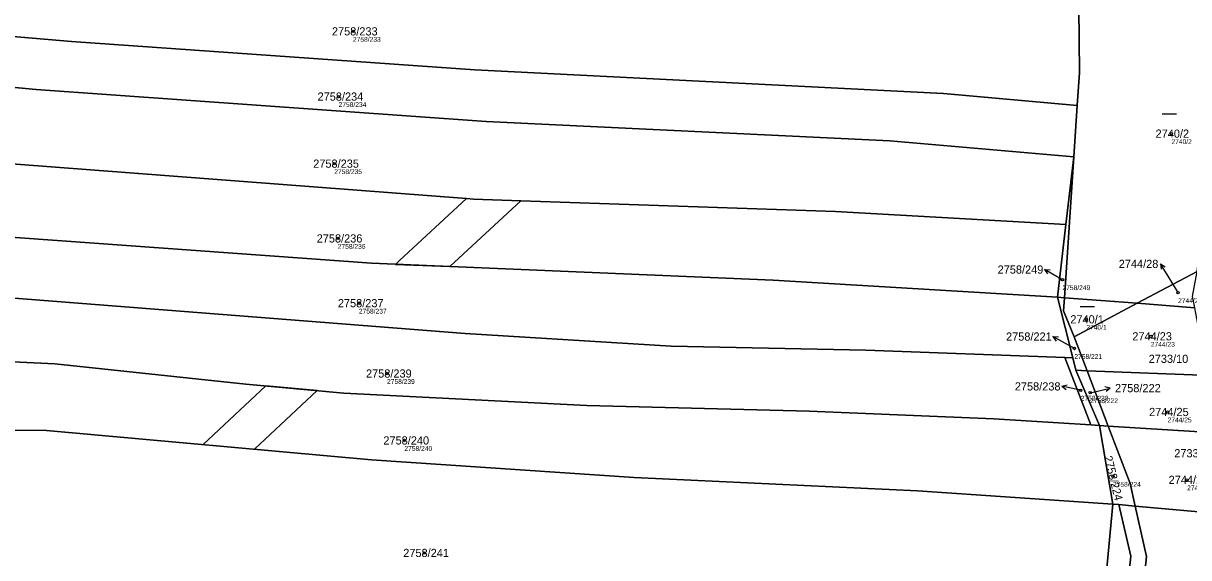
# Model space of a CAD drawing. Extents: x -739214 to -733252, y -1147612 to -1142842.
# Drawn here: x -738174 to -737932.2, y -1144584.9 to -1144474 of the extents above; entities that cross this region are included whole.
import ezdxf

# ---------------------------------------------------------------- set-up
doc = ezdxf.new("R2010")
doc.units = 0
for name, color, linetype in [('Definiční body', 7, 'Continuous'), ('Hranice parcel', 7, 'Continuous'), ('Parcelní čísla', 7, 'Continuous'), ('Polygon parcely', 7, 'Continuous'), ('Pop  PČ popisy', 7, 'Continuous'), ('Věcná břemena k části', 7, 'Continuous'), ('Značky kultur', 7, 'Continuous')]:
    doc.layers.add(name, color=color, linetype=linetype)

msp = doc.modelspace()

# ---------------------------------------------------------------- linework, layer by layer
at = {"layer": 'Definiční body'}
for centre in [(-738105.62, -1144475.68), (-738108.6, -1144489.22), (-737935.8, -1144496.91), (-738109.5, -1144503.14), (-738108.78, -1144518.66), (-737958.41, -1144527.23), (-738104.39, -1144532.1), (-737934.42, -1144529.91), (-737953.47, -1144535.45), (-737940.08, -1144538.98), (-737955.94, -1144541.5), (-738098.55, -1144546.7), (-737954.63, -1144550.17), (-737952.66, -1144550.68), (-737936.6, -1144554.68), (-738094.94, -1144560.59), (-737947.93, -1144568.04), (-737932.55, -1144568.78), (-738090.82, -1144583.94)]:
    msp.add_circle(centre, 0.25, dxfattribs=at)
at = {"layer": 'Hranice parcel'}
for p, q in [((-737955.35, -1144491.07), (-737956.06, -1144501.75)), ((-737956.06, -1144501.75), (-737958.01, -1144530.96)), ((-737957.69, -1144515.77), (-737956.06, -1144501.75)), ((-737959.45, -1144530.85), (-737957.69, -1144515.77)), ((-737942.95, -1144532.13), (-737930.48, -1144525.51)), ((-737958.01, -1144530.96), (-737959.45, -1144530.85)), ((-737959.45, -1144530.85), (-737956.29, -1144543.47)), ((-737942.95, -1144532.13), (-737958.01, -1144530.96)), ((-737956.02, -1144539.07), (-737942.95, -1144532.13)), ((-737930.97, -1144533.06), (-737942.95, -1144532.13)), ((-737956.02, -1144539.07), (-737953.32, -1144546.12)), ((-737957.91, -1144543.4), (-737956.29, -1144543.47)), ((-737957.91, -1144543.4), (-737952.51, -1144557.38)), ((-737956.29, -1144543.47), (-737955.65, -1144546.03)), ((-737955.65, -1144546.03), (-737953.32, -1144546.12)), ((-737955.65, -1144546.03), (-737950.75, -1144557.49)), ((-737953.32, -1144546.12), (-737927.79, -1144547.13)), ((-737953.32, -1144546.12), (-737948.93, -1144557.6)), ((-737952.51, -1144557.38), (-737950.75, -1144557.49)), ((-737950.75, -1144557.49), (-737948.93, -1144557.6)), ((-737950.75, -1144557.49), (-737947.99, -1144573.79)), ((-737948.93, -1144557.6), (-737924.28, -1144559.12)), ((-737947.99, -1144573.79), (-737950.59, -1144601.85)), ((-737947.99, -1144573.79), (-737946.72, -1144573.9)), ((-737946.72, -1144573.9), (-737943.32, -1144574.2)), ((-737943.32, -1144574.2), (-737919.24, -1144576.36))]:
    msp.add_line(p, q, dxfattribs=at)
for points in [[(-738311.06, -1144458.36), (-738281.94, -1144463.96), (-738263.17, -1144468.22), (-738253.34, -1144469.61), (-738226.33, -1144472.44), (-738164.05, -1144477.8), (-738080.37, -1144483.65), (-737983.12, -1144488.61), (-737955.35, -1144491.07)], [(-738312.25, -1144465.31), (-738248.81, -1144480.41), (-738171.34, -1144487.78), (-738077.99, -1144494.39), (-737994.23, -1144498.39), (-737956.06, -1144501.75)], [(-737955.01, -1144470.75), (-737954.9, -1144484.25), (-737955.35, -1144491.07)], [(-738314.26, -1144477.44), (-738243.51, -1144494.89), (-738190.97, -1144502.1), (-738082.06, -1144510.38), (-738080.63, -1144510.49), (-738070.76, -1144510.83), (-738005.51, -1144513.05), (-737957.69, -1144515.77)], [(-738241.29, -1144511.71), (-738189.1, -1144517.47), (-738101.76, -1144523.83), (-738018.45, -1144527.29), (-737959.45, -1144530.85)], [(-738237.76, -1144526.72), (-738213.87, -1144528.12), (-738082.35, -1144538.36), (-738039.61, -1144541), (-737999.24, -1144541.88), (-737957.91, -1144543.4)], [(-737958.01, -1144530.96), (-737958.19, -1144533.72), (-737956.02, -1144539.07)], [(-738234.25, -1144541.53), (-738167.46, -1144544.71), (-738127.86, -1144548.88), (-738107.53, -1144550.76), (-738057.13, -1144553.35), (-738010.99, -1144554.51), (-737972.64, -1144556.14), (-737952.51, -1144557.38)], [(-738227.34, -1144558.43), (-738169.18, -1144558.52), (-738101.75, -1144564.6), (-738047.25, -1144568.26), (-737988.52, -1144571.02), (-737947.99, -1144573.79)], [(-737948.93, -1144557.6), (-737944.37, -1144569.52), (-737943.32, -1144574.2)], [(-737946.72, -1144573.9), (-737944.26, -1144584.64), (-737946.08, -1144602.22)], [(-737943.32, -1144574.2), (-737940.96, -1144584.68), (-737942.86, -1144602.48)]]:
    msp.add_lwpolyline(points, dxfattribs=at)
at = {"layer": 'Polygon parcely'}
for points in [[(-738164.05, -1144477.8), (-738080.37, -1144483.65), (-737983.12, -1144488.61), (-737955.35, -1144491.07), (-737954.9, -1144484.25), (-737955.01, -1144470.75), (-737990.53, -1144467.64), (-738007.74, -1144466.52), (-738022.63, -1144465.79), (-738033.69, -1144465.24), (-738074.71, -1144463.21), (-738153.71, -1144457.41), (-738215.47, -1144453.54), (-738262.54, -1144447.34), (-738275.16, -1144445.07), (-738308.87, -1144439.64), (-738310.13, -1144452.92), (-738311.06, -1144458.36), (-738281.94, -1144463.96), (-738263.17, -1144468.22), (-738253.34, -1144469.61), (-738226.33, -1144472.44)], [(-738171.34, -1144487.78), (-738077.99, -1144494.39), (-737994.23, -1144498.39), (-737956.06, -1144501.75), (-737955.35, -1144491.07), (-737983.12, -1144488.61), (-738080.37, -1144483.65), (-738164.05, -1144477.8), (-738226.33, -1144472.44), (-738253.34, -1144469.61), (-738263.17, -1144468.22), (-738281.94, -1144463.96), (-738311.06, -1144458.36), (-738312.25, -1144465.31), (-738248.81, -1144480.41)], [(-737955.11, -1144459.11), (-737955.01, -1144470.75), (-737954.9, -1144484.25), (-737955.35, -1144491.07), (-737956.06, -1144501.75), (-737958.01, -1144530.96), (-737942.95, -1144532.13), (-737930.48, -1144525.51), (-737929.6, -1144518.25), (-737925.02, -1144509.31), (-737914.24, -1144496.47), (-737904.38, -1144486.62), (-737891.83, -1144477.32), (-737877.57, -1144468.52), (-737868.17, -1144464.26), (-737934.96, -1144460.74)], [(-738190.97, -1144502.1), (-738082.06, -1144510.38), (-738080.63, -1144510.49), (-738070.76, -1144510.83), (-738005.51, -1144513.05), (-737957.69, -1144515.77), (-737956.06, -1144501.75), (-737994.23, -1144498.39), (-738077.99, -1144494.39), (-738171.34, -1144487.78), (-738248.81, -1144480.41), (-738312.25, -1144465.31), (-738313.2, -1144470.84), (-738314.26, -1144477.44), (-738243.51, -1144494.89)], [(-738189.1, -1144517.47), (-738101.76, -1144523.83), (-738018.45, -1144527.29), (-737959.45, -1144530.85), (-737957.69, -1144515.77), (-738005.51, -1144513.05), (-738070.76, -1144510.83), (-738080.63, -1144510.49), (-738082.06, -1144510.38), (-738190.97, -1144502.1), (-738243.51, -1144494.89), (-738314.26, -1144477.44), (-738316.55, -1144487.8), (-738277.36, -1144499.57), (-738241.29, -1144511.71)], [(-737958.01, -1144530.96), (-737956.06, -1144501.75), (-737957.69, -1144515.77), (-737959.45, -1144530.85)], [(-738082.35, -1144538.36), (-738039.61, -1144541), (-737999.24, -1144541.88), (-737957.91, -1144543.4), (-737956.29, -1144543.47), (-737959.45, -1144530.85), (-738018.45, -1144527.29), (-738101.76, -1144523.83), (-738189.1, -1144517.47), (-738241.29, -1144511.71), (-738237.76, -1144526.72), (-738213.87, -1144528.12)], [(-737972.64, -1144556.14), (-737952.51, -1144557.38), (-737957.91, -1144543.4), (-737999.24, -1144541.88), (-738039.61, -1144541), (-738082.35, -1144538.36), (-738213.87, -1144528.12), (-738237.76, -1144526.72), (-738234.25, -1144541.53), (-738167.46, -1144544.71), (-738127.86, -1144548.88), (-738107.53, -1144550.76), (-738057.13, -1144553.35), (-738010.99, -1144554.51)], [(-737930.97, -1144533.06), (-737931.41, -1144530.71), (-737930.48, -1144525.51), (-737942.95, -1144532.13)], [(-737953.32, -1144546.12), (-737956.02, -1144539.07), (-737958.19, -1144533.72), (-737958.01, -1144530.96), (-737959.45, -1144530.85), (-737956.29, -1144543.47), (-737955.65, -1144546.03)], [(-737958.19, -1144533.72), (-737956.02, -1144539.07), (-737942.95, -1144532.13), (-737958.01, -1144530.96)], [(-737930.97, -1144533.06), (-737942.95, -1144532.13), (-737956.02, -1144539.07), (-737953.32, -1144546.12), (-737927.79, -1144547.13), (-737929.31, -1144541.92)], [(-738169.18, -1144558.52), (-738101.75, -1144564.6), (-738047.25, -1144568.26), (-737988.52, -1144571.02), (-737947.99, -1144573.79), (-737950.75, -1144557.49), (-737952.51, -1144557.38), (-737972.64, -1144556.14), (-738010.99, -1144554.51), (-738057.13, -1144553.35), (-738107.53, -1144550.76), (-738127.86, -1144548.88), (-738167.46, -1144544.71), (-738234.25, -1144541.53), (-738231.99, -1144550.72), (-738227.34, -1144558.43)], [(-737952.51, -1144557.38), (-737950.75, -1144557.49), (-737955.65, -1144546.03), (-737956.29, -1144543.47), (-737957.91, -1144543.4)], [(-737948.93, -1144557.6), (-737953.32, -1144546.12), (-737955.65, -1144546.03), (-737950.75, -1144557.49)], [(-737948.93, -1144557.6), (-737924.28, -1144559.12), (-737927.79, -1144547.13), (-737953.32, -1144546.12)], [(-738103.17, -1144594.45), (-738060.51, -1144596.56), (-737988.42, -1144598.44), (-737950.59, -1144601.85), (-737947.99, -1144573.79), (-737988.52, -1144571.02), (-738047.25, -1144568.26), (-738101.75, -1144564.6), (-738169.18, -1144558.52), (-738227.34, -1144558.43), (-738211.51, -1144585.08), (-738202.18, -1144585.77), (-738135.72, -1144592)], [(-737946.72, -1144573.9), (-737943.32, -1144574.2), (-737944.37, -1144569.52), (-737948.93, -1144557.6), (-737950.75, -1144557.49), (-737947.99, -1144573.79)], [(-737944.37, -1144569.52), (-737943.32, -1144574.2), (-737919.24, -1144576.36), (-737924.28, -1144559.12), (-737948.93, -1144557.6)], [(-737947.99, -1144573.79), (-737950.59, -1144601.85), (-737946.08, -1144602.22), (-737944.26, -1144584.64), (-737946.72, -1144573.9)], [(-737946.08, -1144602.22), (-737942.86, -1144602.48), (-737940.96, -1144584.68), (-737943.32, -1144574.2), (-737946.72, -1144573.9), (-737944.26, -1144584.64)], [(-737910.42, -1144605.15), (-737915.09, -1144590.56), (-737919.24, -1144576.36), (-737943.32, -1144574.2), (-737940.96, -1144584.68), (-737942.86, -1144602.48)]]:
    msp.add_lwpolyline(points, close=True, dxfattribs=at)
at = {"layer": 'Pop  PČ popisy'}
for p, q in [((-737936.5, -1144526.5), (-737938.05, -1144523.93)), ((-737938.05, -1144523.93), (-737937.1, -1144524.53)), ((-737938.05, -1144523.93), (-737937.96, -1144525.04)), ((-737959.52, -1144526.6), (-737962.12, -1144525.1)), ((-737962.12, -1144525.1), (-737961, -1144525.17)), ((-737962.12, -1144525.1), (-737961.5, -1144526.03)), ((-737958.41, -1144527.23), (-737959.52, -1144526.6)), ((-737934.42, -1144529.91), (-737936.5, -1144526.5)), ((-737957.76, -1144540.49), (-737960.39, -1144539.03)), ((-737960.39, -1144539.03), (-737959.27, -1144539.08)), ((-737960.39, -1144539.03), (-737959.75, -1144539.96)), ((-737955.94, -1144541.5), (-737957.76, -1144540.49)), ((-737958.56, -1144549.35), (-737957.47, -1144549.06)), ((-737955.62, -1144549.97), (-737958.56, -1144549.35)), ((-737958.56, -1144549.35), (-737957.68, -1144550.04)), ((-737954.63, -1144550.17), (-737955.62, -1144549.97)), ((-737952.66, -1144550.68), (-737951.43, -1144550.4)), ((-737951.43, -1144550.4), (-737948.51, -1144549.73)), ((-737948.51, -1144549.73), (-737949.59, -1144549.46)), ((-737948.51, -1144549.73), (-737949.37, -1144550.44))]:
    msp.add_line(p, q, dxfattribs=at)
at = {"layer": 'Věcná břemena k části'}
for points in [[(-738095.95, -1144523.23), (-738096.81, -1144524.04), (-738085.54, -1144524.51), (-738070.76, -1144510.83), (-738080.63, -1144510.49), (-738082.06, -1144510.38)], [(-738126.02, -1144562.41), (-738113.05, -1144550.25), (-738123.7, -1144549.26), (-738136.69, -1144561.45)]]:
    msp.add_lwpolyline(points, close=True, dxfattribs=at)
at = {"layer": 'Značky kultur'}
for p, q in [((-737937.74, -1144492.81), (-737934.74, -1144492.81)), ((-737954.75, -1144532.76), (-737951.75, -1144532.76))]:
    msp.add_line(p, q, dxfattribs=at)

# ---------------------------------------------------------------- texts
at = {"layer": 'Definiční body'}
for s, p in [('2758/233', (-738105.62, -1144477.84)), ('2758/234', (-738108.6, -1144491.38)), ('2740/2', (-737935.8, -1144499.07)), ('2758/235', (-738109.5, -1144505.3)), ('2758/236', (-738108.78, -1144520.82)), ('2758/249', (-737958.41, -1144529.39)), ('2744/28', (-737934.42, -1144532.07)), ('2758/237', (-738104.39, -1144534.26)), ('2740/1', (-737953.47, -1144537.61)), ('2744/23', (-737940.08, -1144541.14)), ('2758/221', (-737955.94, -1144543.66)), ('2758/239', (-738098.55, -1144548.86)), ('2758/238', (-737954.63, -1144552.33)), ('2758/222', (-737952.66, -1144552.84)), ('2744/25', (-737936.6, -1144556.84)), ('2758/240', (-738094.94, -1144562.75)), ('2758/224', (-737947.93, -1144570.2)), ('2744/29', (-737932.55, -1144570.94))]:
    msp.add_text(s, height=1, dxfattribs=at).set_placement(p)
at = {"layer": 'Parcelní čísla'}
for s, p in [('2758/233', (-738109.99, -1144476.53)), ('2758/234', (-738112.97, -1144490.07)), ('2740/2', (-737939.1, -1144497.76)), ('2758/235', (-738113.87, -1144503.99)), ('2758/236', (-738113.15, -1144519.51)), ('2758/249', (-737971.87, -1144525.97)), ('2744/28', (-737946.74, -1144524.79)), ('2758/237', (-738108.76, -1144532.95)), ('2740/1', (-737956.78, -1144536.3)), ('2758/221', (-737970.12, -1144539.88)), ('2744/23', (-737943.92, -1144539.83)), ('2733/10', (-737940.53, -1144544.5)), ('2758/239', (-738102.92, -1144547.55)), ('2758/238', (-737968.3, -1144550.22)), ('2758/222', (-737947.51, -1144550.58)), ('2744/25', (-737940.44, -1144555.53)), ('2758/240', (-738099.31, -1144561.44)), ('2733/11', (-737935.22, -1144564.1)), ('2744/29', (-737936.39, -1144569.63)), ('2758/241', (-738095.19, -1144584.79))]:
    msp.add_text(s, height=1.7, dxfattribs=at).set_placement(p)
msp.add_text('2758/224', height=1.7, rotation=284, dxfattribs=at).set_placement((-737949.81, -1144564.01))

doc.saveas('drawing.dxf')
